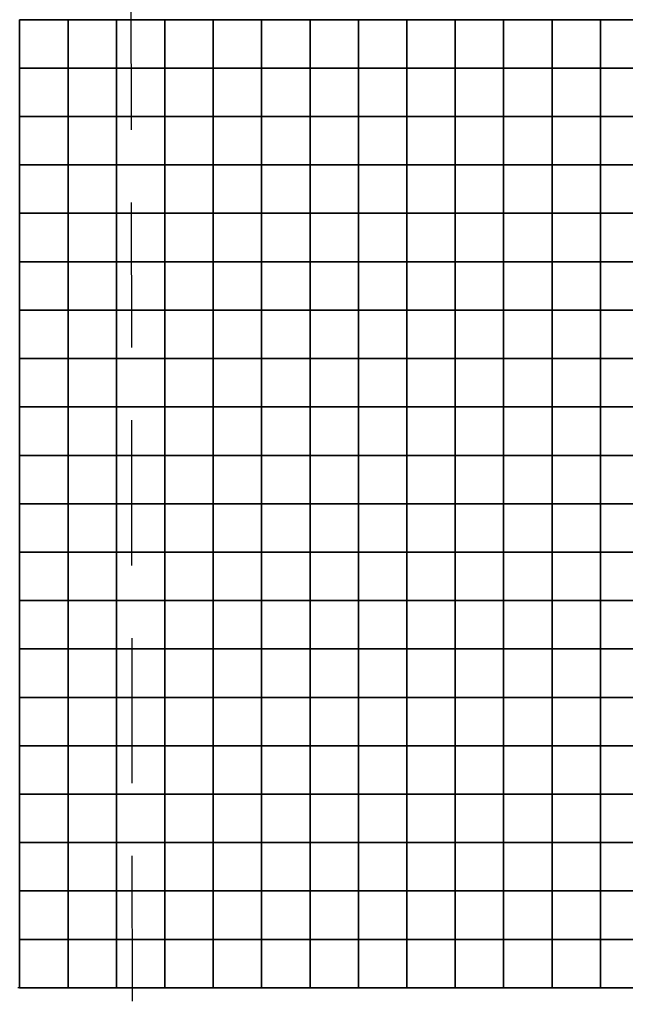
# Model space of a CAD drawing. Header units: millimetres. Extents: x -115474967 to 444143, y -74377 to 241828222.
# Tile 325 of 590: x -131158 to -130532, y 272635 to 273652. Entities that reach past the tile are written whole.
import ezdxf

# ---------------------------------------------------------------- set-up
doc = ezdxf.new("R2010")
doc.units = ezdxf.units.MM
doc.header["$MEASUREMENT"] = 0
doc.linetypes.add('2DASHED', pattern=[0.75, 0.5, -0.25])
for name, color, linetype in [('00-2 Fittings', 8, 'Continuous'), ('00-2 Walls', 4, 'Continuous'), ('00-3 Elev 02', 1, 'Continuous'), ('CEIL-PLAN', 7, 'Continuous')]:
    doc.layers.add(name, color=color, linetype=linetype)
doc.layers.add('0_cons_01', color=40, linetype='Continuous', lineweight=0, plot=False)

# ---------------------------------------------------------------- blocks, each defined once
blk = doc.blocks.new('1')
at = {"layer": '00-2 Fittings', "color": 9, "true_color": 0xc7c8ca}
for points in [[(-130052.3, 275210.3), (-130052.3, 275160.3), (-130102.3, 275160.3), (-130102.3, 275210.3)], [(-130002.3, 275210.3), (-130002.3, 275160.3), (-130052.3, 275160.3), (-130052.3, 275210.3)], [(-129952.3, 275210.3), (-129952.3, 275160.3), (-130002.3, 275160.3), (-130002.3, 275210.3)], [(-129902.3, 275210.3), (-129902.3, 275160.3), (-129952.3, 275160.3), (-129952.3, 275210.3)], [(-129852.3, 275210.3), (-129852.3, 275160.3), (-129902.3, 275160.3), (-129902.3, 275210.3)], [(-129802.3, 275210.3), (-129802.3, 275160.3), (-129852.3, 275160.3), (-129852.3, 275210.3)], [(-129752.3, 275210.3), (-129752.3, 275160.3), (-129802.3, 275160.3), (-129802.3, 275210.3)], [(-129702.3, 275210.3), (-129702.3, 275160.3), (-129752.3, 275160.3), (-129752.3, 275210.3)], [(-129652.3, 275210.3), (-129652.3, 275160.3), (-129702.3, 275160.3), (-129702.3, 275210.3)], [(-129602.3, 275210.3), (-129602.3, 275160.3), (-129652.3, 275160.3), (-129652.3, 275210.3)], [(-129552.3, 275210.3), (-129552.3, 275160.3), (-129602.3, 275160.3), (-129602.3, 275210.3)], [(-129502.3, 275210.3), (-129502.3, 275160.3), (-129552.3, 275160.3), (-129552.3, 275210.3)], [(-129452.3, 275210.3), (-129452.3, 275160.3), (-129502.3, 275160.3), (-129502.3, 275210.3)], [(-129402.3, 275210.3), (-129402.3, 275160.3), (-129452.3, 275160.3), (-129452.3, 275210.3)], [(-129352.3, 275210.3), (-129352.3, 275160.3), (-129402.3, 275160.3), (-129402.3, 275210.3)], [(-129302.3, 275210.3), (-129302.3, 275160.3), (-129352.3, 275160.3), (-129352.3, 275210.3)], [(-129252.3, 275210.3), (-129252.3, 275160.3), (-129302.3, 275160.3), (-129302.3, 275210.3)], [(-129202.3, 275210.3), (-129202.3, 275160.3), (-129252.3, 275160.3), (-129252.3, 275210.3)], [(-129152.3, 275210.3), (-129152.3, 275160.3), (-129202.3, 275160.3), (-129202.3, 275210.3)], [(-129102.3, 275210.3), (-129102.3, 275160.3), (-129152.3, 275160.3), (-129152.3, 275210.3)], [(-130052.3, 275160.3), (-130052.3, 275110.3), (-130102.3, 275110.3), (-130102.3, 275160.3)], [(-130002.3, 275160.3), (-130002.3, 275110.3), (-130052.3, 275110.3), (-130052.3, 275160.3)], [(-129952.3, 275160.3), (-129952.3, 275110.3), (-130002.3, 275110.3), (-130002.3, 275160.3)], [(-129902.3, 275160.3), (-129902.3, 275110.3), (-129952.3, 275110.3), (-129952.3, 275160.3)], [(-129852.3, 275160.3), (-129852.3, 275110.3), (-129902.3, 275110.3), (-129902.3, 275160.3)], [(-129802.3, 275160.3), (-129802.3, 275110.3), (-129852.3, 275110.3), (-129852.3, 275160.3)], [(-129752.3, 275160.3), (-129752.3, 275110.3), (-129802.3, 275110.3), (-129802.3, 275160.3)], [(-129702.3, 275160.3), (-129702.3, 275110.3), (-129752.3, 275110.3), (-129752.3, 275160.3)], [(-129652.3, 275160.3), (-129652.3, 275110.3), (-129702.3, 275110.3), (-129702.3, 275160.3)], [(-129602.3, 275160.3), (-129602.3, 275110.3), (-129652.3, 275110.3), (-129652.3, 275160.3)], [(-129552.3, 275160.3), (-129552.3, 275110.3), (-129602.3, 275110.3), (-129602.3, 275160.3)], [(-129502.3, 275160.3), (-129502.3, 275110.3), (-129552.3, 275110.3), (-129552.3, 275160.3)], [(-129452.3, 275160.3), (-129452.3, 275110.3), (-129502.3, 275110.3), (-129502.3, 275160.3)], [(-129402.3, 275160.3), (-129402.3, 275110.3), (-129452.3, 275110.3), (-129452.3, 275160.3)], [(-129352.3, 275160.3), (-129352.3, 275110.3), (-129402.3, 275110.3), (-129402.3, 275160.3)], [(-129302.3, 275160.3), (-129302.3, 275110.3), (-129352.3, 275110.3), (-129352.3, 275160.3)], [(-129252.3, 275160.3), (-129252.3, 275110.3), (-129302.3, 275110.3), (-129302.3, 275160.3)], [(-129202.3, 275160.3), (-129202.3, 275110.3), (-129252.3, 275110.3), (-129252.3, 275160.3)], [(-129152.3, 275160.3), (-129152.3, 275110.3), (-129202.3, 275110.3), (-129202.3, 275160.3)], [(-129102.3, 275160.3), (-129102.3, 275110.3), (-129152.3, 275110.3), (-129152.3, 275160.3)], [(-130052.3, 275110.3), (-130052.3, 275060.3), (-130102.3, 275060.3), (-130102.3, 275110.3)], [(-130002.3, 275110.3), (-130002.3, 275060.3), (-130052.3, 275060.3), (-130052.3, 275110.3)], [(-129952.3, 275110.3), (-129952.3, 275060.3), (-130002.3, 275060.3), (-130002.3, 275110.3)], [(-129902.3, 275110.3), (-129902.3, 275060.3), (-129952.3, 275060.3), (-129952.3, 275110.3)], [(-129852.3, 275110.3), (-129852.3, 275060.3), (-129902.3, 275060.3), (-129902.3, 275110.3)], [(-129802.3, 275110.3), (-129802.3, 275060.3), (-129852.3, 275060.3), (-129852.3, 275110.3)], [(-129752.3, 275110.3), (-129752.3, 275060.3), (-129802.3, 275060.3), (-129802.3, 275110.3)], [(-129702.3, 275110.3), (-129702.3, 275060.3), (-129752.3, 275060.3), (-129752.3, 275110.3)], [(-129652.3, 275110.3), (-129652.3, 275060.3), (-129702.3, 275060.3), (-129702.3, 275110.3)], [(-129602.3, 275110.3), (-129602.3, 275060.3), (-129652.3, 275060.3), (-129652.3, 275110.3)], [(-129552.3, 275110.3), (-129552.3, 275060.3), (-129602.3, 275060.3), (-129602.3, 275110.3)], [(-129502.3, 275110.3), (-129502.3, 275060.3), (-129552.3, 275060.3), (-129552.3, 275110.3)], [(-129452.3, 275110.3), (-129452.3, 275060.3), (-129502.3, 275060.3), (-129502.3, 275110.3)], [(-129402.3, 275110.3), (-129402.3, 275060.3), (-129452.3, 275060.3), (-129452.3, 275110.3)], [(-129352.3, 275110.3), (-129352.3, 275060.3), (-129402.3, 275060.3), (-129402.3, 275110.3)], [(-129302.3, 275110.3), (-129302.3, 275060.3), (-129352.3, 275060.3), (-129352.3, 275110.3)], [(-129252.3, 275110.3), (-129252.3, 275060.3), (-129302.3, 275060.3), (-129302.3, 275110.3)], [(-129202.3, 275110.3), (-129202.3, 275060.3), (-129252.3, 275060.3), (-129252.3, 275110.3)], [(-129152.3, 275110.3), (-129152.3, 275060.3), (-129202.3, 275060.3), (-129202.3, 275110.3)], [(-129102.3, 275110.3), (-129102.3, 275060.3), (-129152.3, 275060.3), (-129152.3, 275110.3)], [(-130052.3, 275060.3), (-130052.3, 275010.3), (-130102.3, 275010.3), (-130102.3, 275060.3)], [(-130002.3, 275060.3), (-130002.3, 275010.3), (-130052.3, 275010.3), (-130052.3, 275060.3)], [(-129952.3, 275060.3), (-129952.3, 275010.3), (-130002.3, 275010.3), (-130002.3, 275060.3)], [(-129902.3, 275060.3), (-129902.3, 275010.3), (-129952.3, 275010.3), (-129952.3, 275060.3)], [(-129852.3, 275060.3), (-129852.3, 275010.3), (-129902.3, 275010.3), (-129902.3, 275060.3)], [(-129802.3, 275060.3), (-129802.3, 275010.3), (-129852.3, 275010.3), (-129852.3, 275060.3)], [(-129752.3, 275060.3), (-129752.3, 275010.3), (-129802.3, 275010.3), (-129802.3, 275060.3)], [(-129702.3, 275060.3), (-129702.3, 275010.3), (-129752.3, 275010.3), (-129752.3, 275060.3)], [(-129652.3, 275060.3), (-129652.3, 275010.3), (-129702.3, 275010.3), (-129702.3, 275060.3)], [(-129602.3, 275060.3), (-129602.3, 275010.3), (-129652.3, 275010.3), (-129652.3, 275060.3)], [(-129552.3, 275060.3), (-129552.3, 275010.3), (-129602.3, 275010.3), (-129602.3, 275060.3)], [(-129502.3, 275060.3), (-129502.3, 275010.3), (-129552.3, 275010.3), (-129552.3, 275060.3)], [(-129452.3, 275060.3), (-129452.3, 275010.3), (-129502.3, 275010.3), (-129502.3, 275060.3)], [(-129402.3, 275060.3), (-129402.3, 275010.3), (-129452.3, 275010.3), (-129452.3, 275060.3)], [(-129352.3, 275060.3), (-129352.3, 275010.3), (-129402.3, 275010.3), (-129402.3, 275060.3)], [(-129302.3, 275060.3), (-129302.3, 275010.3), (-129352.3, 275010.3), (-129352.3, 275060.3)], [(-129252.3, 275060.3), (-129252.3, 275010.3), (-129302.3, 275010.3), (-129302.3, 275060.3)], [(-129202.3, 275060.3), (-129202.3, 275010.3), (-129252.3, 275010.3), (-129252.3, 275060.3)], [(-129152.3, 275060.3), (-129152.3, 275010.3), (-129202.3, 275010.3), (-129202.3, 275060.3)], [(-129102.3, 275060.3), (-129102.3, 275010.3), (-129152.3, 275010.3), (-129152.3, 275060.3)], [(-130052.3, 275010.3), (-130052.3, 274960.3), (-130102.3, 274960.3), (-130102.3, 275010.3)], [(-130002.3, 275010.3), (-130002.3, 274960.3), (-130052.3, 274960.3), (-130052.3, 275010.3)], [(-129952.3, 275010.3), (-129952.3, 274960.3), (-130002.3, 274960.3), (-130002.3, 275010.3)], [(-129902.3, 275010.3), (-129902.3, 274960.3), (-129952.3, 274960.3), (-129952.3, 275010.3)], [(-129852.3, 275010.3), (-129852.3, 274960.3), (-129902.3, 274960.3), (-129902.3, 275010.3)], [(-129802.3, 275010.3), (-129802.3, 274960.3), (-129852.3, 274960.3), (-129852.3, 275010.3)], [(-129752.3, 275010.3), (-129752.3, 274960.3), (-129802.3, 274960.3), (-129802.3, 275010.3)], [(-129702.3, 275010.3), (-129702.3, 274960.3), (-129752.3, 274960.3), (-129752.3, 275010.3)], [(-129652.3, 275010.3), (-129652.3, 274960.3), (-129702.3, 274960.3), (-129702.3, 275010.3)], [(-129602.3, 275010.3), (-129602.3, 274960.3), (-129652.3, 274960.3), (-129652.3, 275010.3)], [(-129552.3, 275010.3), (-129552.3, 274960.3), (-129602.3, 274960.3), (-129602.3, 275010.3)], [(-129502.3, 275010.3), (-129502.3, 274960.3), (-129552.3, 274960.3), (-129552.3, 275010.3)], [(-129452.3, 275010.3), (-129452.3, 274960.3), (-129502.3, 274960.3), (-129502.3, 275010.3)], [(-129402.3, 275010.3), (-129402.3, 274960.3), (-129452.3, 274960.3), (-129452.3, 275010.3)], [(-129352.3, 275010.3), (-129352.3, 274960.3), (-129402.3, 274960.3), (-129402.3, 275010.3)], [(-129302.3, 275010.3), (-129302.3, 274960.3), (-129352.3, 274960.3), (-129352.3, 275010.3)], [(-129252.3, 275010.3), (-129252.3, 274960.3), (-129302.3, 274960.3), (-129302.3, 275010.3)], [(-129202.3, 275010.3), (-129202.3, 274960.3), (-129252.3, 274960.3), (-129252.3, 275010.3)], [(-129152.3, 275010.3), (-129152.3, 274960.3), (-129202.3, 274960.3), (-129202.3, 275010.3)], [(-129102.3, 275010.3), (-129102.3, 274960.3), (-129152.3, 274960.3), (-129152.3, 275010.3)], [(-130052.3, 274960.3), (-130052.3, 274910.3), (-130102.3, 274910.3), (-130102.3, 274960.3)], [(-130002.3, 274960.3), (-130002.3, 274910.3), (-130052.3, 274910.3), (-130052.3, 274960.3)], [(-129952.3, 274960.3), (-129952.3, 274910.3), (-130002.3, 274910.3), (-130002.3, 274960.3)], [(-129902.3, 274960.3), (-129902.3, 274910.3), (-129952.3, 274910.3), (-129952.3, 274960.3)], [(-129852.3, 274960.3), (-129852.3, 274910.3), (-129902.3, 274910.3), (-129902.3, 274960.3)], [(-129802.3, 274960.3), (-129802.3, 274910.3), (-129852.3, 274910.3), (-129852.3, 274960.3)], [(-129752.3, 274960.3), (-129752.3, 274910.3), (-129802.3, 274910.3), (-129802.3, 274960.3)], [(-129702.3, 274960.3), (-129702.3, 274910.3), (-129752.3, 274910.3), (-129752.3, 274960.3)], [(-129652.3, 274960.3), (-129652.3, 274910.3), (-129702.3, 274910.3), (-129702.3, 274960.3)], [(-129602.3, 274960.3), (-129602.3, 274910.3), (-129652.3, 274910.3), (-129652.3, 274960.3)], [(-129552.3, 274960.3), (-129552.3, 274910.3), (-129602.3, 274910.3), (-129602.3, 274960.3)], [(-129502.3, 274960.3), (-129502.3, 274910.3), (-129552.3, 274910.3), (-129552.3, 274960.3)], [(-129452.3, 274960.3), (-129452.3, 274910.3), (-129502.3, 274910.3), (-129502.3, 274960.3)], [(-129402.3, 274960.3), (-129402.3, 274910.3), (-129452.3, 274910.3), (-129452.3, 274960.3)], [(-129352.3, 274960.3), (-129352.3, 274910.3), (-129402.3, 274910.3), (-129402.3, 274960.3)], [(-129302.3, 274960.3), (-129302.3, 274910.3), (-129352.3, 274910.3), (-129352.3, 274960.3)], [(-129252.3, 274960.3), (-129252.3, 274910.3), (-129302.3, 274910.3), (-129302.3, 274960.3)], [(-129202.3, 274960.3), (-129202.3, 274910.3), (-129252.3, 274910.3), (-129252.3, 274960.3)], [(-129152.3, 274960.3), (-129152.3, 274910.3), (-129202.3, 274910.3), (-129202.3, 274960.3)], [(-129102.3, 274960.3), (-129102.3, 274910.3), (-129152.3, 274910.3), (-129152.3, 274960.3)], [(-130052.3, 274910.3), (-130052.3, 274860.3), (-130102.3, 274860.3), (-130102.3, 274910.3)], [(-130002.3, 274910.3), (-130002.3, 274860.3), (-130052.3, 274860.3), (-130052.3, 274910.3)], [(-129952.3, 274910.3), (-129952.3, 274860.3), (-130002.3, 274860.3), (-130002.3, 274910.3)], [(-129902.3, 274910.3), (-129902.3, 274860.3), (-129952.3, 274860.3), (-129952.3, 274910.3)], [(-129852.3, 274910.3), (-129852.3, 274860.3), (-129902.3, 274860.3), (-129902.3, 274910.3)], [(-129802.3, 274910.3), (-129802.3, 274860.3), (-129852.3, 274860.3), (-129852.3, 274910.3)], [(-129752.3, 274910.3), (-129752.3, 274860.3), (-129802.3, 274860.3), (-129802.3, 274910.3)], [(-129702.3, 274910.3), (-129702.3, 274860.3), (-129752.3, 274860.3), (-129752.3, 274910.3)], [(-129652.3, 274910.3), (-129652.3, 274860.3), (-129702.3, 274860.3), (-129702.3, 274910.3)], [(-129602.3, 274910.3), (-129602.3, 274860.3), (-129652.3, 274860.3), (-129652.3, 274910.3)], [(-129552.3, 274910.3), (-129552.3, 274860.3), (-129602.3, 274860.3), (-129602.3, 274910.3)], [(-129502.3, 274910.3), (-129502.3, 274860.3), (-129552.3, 274860.3), (-129552.3, 274910.3)], [(-129452.3, 274910.3), (-129452.3, 274860.3), (-129502.3, 274860.3), (-129502.3, 274910.3)], [(-129402.3, 274910.3), (-129402.3, 274860.3), (-129452.3, 274860.3), (-129452.3, 274910.3)], [(-129352.3, 274910.3), (-129352.3, 274860.3), (-129402.3, 274860.3), (-129402.3, 274910.3)], [(-129302.3, 274910.3), (-129302.3, 274860.3), (-129352.3, 274860.3), (-129352.3, 274910.3)], [(-129252.3, 274910.3), (-129252.3, 274860.3), (-129302.3, 274860.3), (-129302.3, 274910.3)], [(-129202.3, 274910.3), (-129202.3, 274860.3), (-129252.3, 274860.3), (-129252.3, 274910.3)], [(-129152.3, 274910.3), (-129152.3, 274860.3), (-129202.3, 274860.3), (-129202.3, 274910.3)], [(-129102.3, 274910.3), (-129102.3, 274860.3), (-129152.3, 274860.3), (-129152.3, 274910.3)], [(-130052.3, 274860.3), (-130052.3, 274810.3), (-130102.3, 274810.3), (-130102.3, 274860.3)], [(-130002.3, 274860.3), (-130002.3, 274810.3), (-130052.3, 274810.3), (-130052.3, 274860.3)], [(-129952.3, 274860.3), (-129952.3, 274810.3), (-130002.3, 274810.3), (-130002.3, 274860.3)], [(-129902.3, 274860.3), (-129902.3, 274810.3), (-129952.3, 274810.3), (-129952.3, 274860.3)], [(-129852.3, 274860.3), (-129852.3, 274810.3), (-129902.3, 274810.3), (-129902.3, 274860.3)], [(-129802.3, 274860.3), (-129802.3, 274810.3), (-129852.3, 274810.3), (-129852.3, 274860.3)], [(-129752.3, 274860.3), (-129752.3, 274810.3), (-129802.3, 274810.3), (-129802.3, 274860.3)], [(-129702.3, 274860.3), (-129702.3, 274810.3), (-129752.3, 274810.3), (-129752.3, 274860.3)], [(-129652.3, 274860.3), (-129652.3, 274810.3), (-129702.3, 274810.3), (-129702.3, 274860.3)], [(-129602.3, 274860.3), (-129602.3, 274810.3), (-129652.3, 274810.3), (-129652.3, 274860.3)], [(-129552.3, 274860.3), (-129552.3, 274810.3), (-129602.3, 274810.3), (-129602.3, 274860.3)], [(-129502.3, 274860.3), (-129502.3, 274810.3), (-129552.3, 274810.3), (-129552.3, 274860.3)], [(-129452.3, 274860.3), (-129452.3, 274810.3), (-129502.3, 274810.3), (-129502.3, 274860.3)], [(-129402.3, 274860.3), (-129402.3, 274810.3), (-129452.3, 274810.3), (-129452.3, 274860.3)], [(-129352.3, 274860.3), (-129352.3, 274810.3), (-129402.3, 274810.3), (-129402.3, 274860.3)], [(-129302.3, 274860.3), (-129302.3, 274810.3), (-129352.3, 274810.3), (-129352.3, 274860.3)], [(-129252.3, 274860.3), (-129252.3, 274810.3), (-129302.3, 274810.3), (-129302.3, 274860.3)], [(-129202.3, 274860.3), (-129202.3, 274810.3), (-129252.3, 274810.3), (-129252.3, 274860.3)], [(-129152.3, 274860.3), (-129152.3, 274810.3), (-129202.3, 274810.3), (-129202.3, 274860.3)], [(-129102.3, 274860.3), (-129102.3, 274810.3), (-129152.3, 274810.3), (-129152.3, 274860.3)], [(-130052.3, 274810.3), (-130052.3, 274760.3), (-130102.3, 274760.3), (-130102.3, 274810.3)], [(-130002.3, 274810.3), (-130002.3, 274760.3), (-130052.3, 274760.3), (-130052.3, 274810.3)], [(-129952.3, 274810.3), (-129952.3, 274760.3), (-130002.3, 274760.3), (-130002.3, 274810.3)], [(-129902.3, 274810.3), (-129902.3, 274760.3), (-129952.3, 274760.3), (-129952.3, 274810.3)], [(-129852.3, 274810.3), (-129852.3, 274760.3), (-129902.3, 274760.3), (-129902.3, 274810.3)], [(-129802.3, 274810.3), (-129802.3, 274760.3), (-129852.3, 274760.3), (-129852.3, 274810.3)], [(-129752.3, 274810.3), (-129752.3, 274760.3), (-129802.3, 274760.3), (-129802.3, 274810.3)], [(-129702.3, 274810.3), (-129702.3, 274760.3), (-129752.3, 274760.3), (-129752.3, 274810.3)], [(-129652.3, 274810.3), (-129652.3, 274760.3), (-129702.3, 274760.3), (-129702.3, 274810.3)], [(-129602.3, 274810.3), (-129602.3, 274760.3), (-129652.3, 274760.3), (-129652.3, 274810.3)], [(-129552.3, 274810.3), (-129552.3, 274760.3), (-129602.3, 274760.3), (-129602.3, 274810.3)], [(-129502.3, 274810.3), (-129502.3, 274760.3), (-129552.3, 274760.3), (-129552.3, 274810.3)], [(-129452.3, 274810.3), (-129452.3, 274760.3), (-129502.3, 274760.3), (-129502.3, 274810.3)], [(-129402.3, 274810.3), (-129402.3, 274760.3), (-129452.3, 274760.3), (-129452.3, 274810.3)], [(-129352.3, 274810.3), (-129352.3, 274760.3), (-129402.3, 274760.3), (-129402.3, 274810.3)], [(-129302.3, 274810.3), (-129302.3, 274760.3), (-129352.3, 274760.3), (-129352.3, 274810.3)], [(-129252.3, 274810.3), (-129252.3, 274760.3), (-129302.3, 274760.3), (-129302.3, 274810.3)], [(-129202.3, 274810.3), (-129202.3, 274760.3), (-129252.3, 274760.3), (-129252.3, 274810.3)], [(-129152.3, 274810.3), (-129152.3, 274760.3), (-129202.3, 274760.3), (-129202.3, 274810.3)], [(-129102.3, 274810.3), (-129102.3, 274760.3), (-129152.3, 274760.3), (-129152.3, 274810.3)], [(-130052.3, 274760.3), (-130052.3, 274710.3), (-130102.3, 274710.3), (-130102.3, 274760.3)], [(-130002.3, 274760.3), (-130002.3, 274710.3), (-130052.3, 274710.3), (-130052.3, 274760.3)], [(-129952.3, 274760.3), (-129952.3, 274710.3), (-130002.3, 274710.3), (-130002.3, 274760.3)], [(-129902.3, 274760.3), (-129902.3, 274710.3), (-129952.3, 274710.3), (-129952.3, 274760.3)], [(-129852.3, 274760.3), (-129852.3, 274710.3), (-129902.3, 274710.3), (-129902.3, 274760.3)], [(-129802.3, 274760.3), (-129802.3, 274710.3), (-129852.3, 274710.3), (-129852.3, 274760.3)], [(-129752.3, 274760.3), (-129752.3, 274710.3), (-129802.3, 274710.3), (-129802.3, 274760.3)], [(-129702.3, 274760.3), (-129702.3, 274710.3), (-129752.3, 274710.3), (-129752.3, 274760.3)], [(-129652.3, 274760.3), (-129652.3, 274710.3), (-129702.3, 274710.3), (-129702.3, 274760.3)], [(-129602.3, 274760.3), (-129602.3, 274710.3), (-129652.3, 274710.3), (-129652.3, 274760.3)], [(-129552.3, 274760.3), (-129552.3, 274710.3), (-129602.3, 274710.3), (-129602.3, 274760.3)], [(-129502.3, 274760.3), (-129502.3, 274710.3), (-129552.3, 274710.3), (-129552.3, 274760.3)], [(-129452.3, 274760.3), (-129452.3, 274710.3), (-129502.3, 274710.3), (-129502.3, 274760.3)], [(-129402.3, 274760.3), (-129402.3, 274710.3), (-129452.3, 274710.3), (-129452.3, 274760.3)], [(-129352.3, 274760.3), (-129352.3, 274710.3), (-129402.3, 274710.3), (-129402.3, 274760.3)], [(-129302.3, 274760.3), (-129302.3, 274710.3), (-129352.3, 274710.3), (-129352.3, 274760.3)], [(-129252.3, 274760.3), (-129252.3, 274710.3), (-129302.3, 274710.3), (-129302.3, 274760.3)], [(-129202.3, 274760.3), (-129202.3, 274710.3), (-129252.3, 274710.3), (-129252.3, 274760.3)], [(-129152.3, 274760.3), (-129152.3, 274710.3), (-129202.3, 274710.3), (-129202.3, 274760.3)], [(-129102.3, 274760.3), (-129102.3, 274710.3), (-129152.3, 274710.3), (-129152.3, 274760.3)], [(-130052.3, 274710.3), (-130052.3, 274660.3), (-130102.3, 274660.3), (-130102.3, 274710.3)], [(-130002.3, 274710.3), (-130002.3, 274660.3), (-130052.3, 274660.3), (-130052.3, 274710.3)], [(-129952.3, 274710.3), (-129952.3, 274660.3), (-130002.3, 274660.3), (-130002.3, 274710.3)], [(-129902.3, 274710.3), (-129902.3, 274660.3), (-129952.3, 274660.3), (-129952.3, 274710.3)], [(-129852.3, 274710.3), (-129852.3, 274660.3), (-129902.3, 274660.3), (-129902.3, 274710.3)], [(-129802.3, 274710.3), (-129802.3, 274660.3), (-129852.3, 274660.3), (-129852.3, 274710.3)], [(-129752.3, 274710.3), (-129752.3, 274660.3), (-129802.3, 274660.3), (-129802.3, 274710.3)], [(-129702.3, 274710.3), (-129702.3, 274660.3), (-129752.3, 274660.3), (-129752.3, 274710.3)], [(-129652.3, 274710.3), (-129652.3, 274660.3), (-129702.3, 274660.3), (-129702.3, 274710.3)], [(-129602.3, 274710.3), (-129602.3, 274660.3), (-129652.3, 274660.3), (-129652.3, 274710.3)], [(-129552.3, 274710.3), (-129552.3, 274660.3), (-129602.3, 274660.3), (-129602.3, 274710.3)], [(-129502.3, 274710.3), (-129502.3, 274660.3), (-129552.3, 274660.3), (-129552.3, 274710.3)], [(-129452.3, 274710.3), (-129452.3, 274660.3), (-129502.3, 274660.3), (-129502.3, 274710.3)], [(-129402.3, 274710.3), (-129402.3, 274660.3), (-129452.3, 274660.3), (-129452.3, 274710.3)], [(-129352.3, 274710.3), (-129352.3, 274660.3), (-129402.3, 274660.3), (-129402.3, 274710.3)], [(-129302.3, 274710.3), (-129302.3, 274660.3), (-129352.3, 274660.3), (-129352.3, 274710.3)], [(-129252.3, 274710.3), (-129252.3, 274660.3), (-129302.3, 274660.3), (-129302.3, 274710.3)], [(-129202.3, 274710.3), (-129202.3, 274660.3), (-129252.3, 274660.3), (-129252.3, 274710.3)], [(-129152.3, 274710.3), (-129152.3, 274660.3), (-129202.3, 274660.3), (-129202.3, 274710.3)], [(-129102.3, 274710.3), (-129102.3, 274660.3), (-129152.3, 274660.3), (-129152.3, 274710.3)], [(-130052.3, 274660.3), (-130052.3, 274610.3), (-130102.3, 274610.3), (-130102.3, 274660.3)], [(-130002.3, 274660.3), (-130002.3, 274610.3), (-130052.3, 274610.3), (-130052.3, 274660.3)], [(-129952.3, 274660.3), (-129952.3, 274610.3), (-130002.3, 274610.3), (-130002.3, 274660.3)], [(-129902.3, 274660.3), (-129902.3, 274610.3), (-129952.3, 274610.3), (-129952.3, 274660.3)], [(-129852.3, 274660.3), (-129852.3, 274610.3), (-129902.3, 274610.3), (-129902.3, 274660.3)], [(-129802.3, 274660.3), (-129802.3, 274610.3), (-129852.3, 274610.3), (-129852.3, 274660.3)], [(-129752.3, 274660.3), (-129752.3, 274610.3), (-129802.3, 274610.3), (-129802.3, 274660.3)], [(-129702.3, 274660.3), (-129702.3, 274610.3), (-129752.3, 274610.3), (-129752.3, 274660.3)], [(-129652.3, 274660.3), (-129652.3, 274610.3), (-129702.3, 274610.3), (-129702.3, 274660.3)], [(-129602.3, 274660.3), (-129602.3, 274610.3), (-129652.3, 274610.3), (-129652.3, 274660.3)], [(-129552.3, 274660.3), (-129552.3, 274610.3), (-129602.3, 274610.3), (-129602.3, 274660.3)], [(-129502.3, 274660.3), (-129502.3, 274610.3), (-129552.3, 274610.3), (-129552.3, 274660.3)], [(-129452.3, 274660.3), (-129452.3, 274610.3), (-129502.3, 274610.3), (-129502.3, 274660.3)], [(-129402.3, 274660.3), (-129402.3, 274610.3), (-129452.3, 274610.3), (-129452.3, 274660.3)], [(-129352.3, 274660.3), (-129352.3, 274610.3), (-129402.3, 274610.3), (-129402.3, 274660.3)], [(-129302.3, 274660.3), (-129302.3, 274610.3), (-129352.3, 274610.3), (-129352.3, 274660.3)], [(-129252.3, 274660.3), (-129252.3, 274610.3), (-129302.3, 274610.3), (-129302.3, 274660.3)], [(-129202.3, 274660.3), (-129202.3, 274610.3), (-129252.3, 274610.3), (-129252.3, 274660.3)], [(-129152.3, 274660.3), (-129152.3, 274610.3), (-129202.3, 274610.3), (-129202.3, 274660.3)], [(-129102.3, 274660.3), (-129102.3, 274610.3), (-129152.3, 274610.3), (-129152.3, 274660.3)], [(-130052.3, 274610.3), (-130052.3, 274560.3), (-130102.3, 274560.3), (-130102.3, 274610.3)], [(-130002.3, 274610.3), (-130002.3, 274560.3), (-130052.3, 274560.3), (-130052.3, 274610.3)], [(-129952.3, 274610.3), (-129952.3, 274560.3), (-130002.3, 274560.3), (-130002.3, 274610.3)], [(-129902.3, 274610.3), (-129902.3, 274560.3), (-129952.3, 274560.3), (-129952.3, 274610.3)], [(-129852.3, 274610.3), (-129852.3, 274560.3), (-129902.3, 274560.3), (-129902.3, 274610.3)], [(-129802.3, 274610.3), (-129802.3, 274560.3), (-129852.3, 274560.3), (-129852.3, 274610.3)], [(-129752.3, 274610.3), (-129752.3, 274560.3), (-129802.3, 274560.3), (-129802.3, 274610.3)], [(-129702.3, 274610.3), (-129702.3, 274560.3), (-129752.3, 274560.3), (-129752.3, 274610.3)], [(-129652.3, 274610.3), (-129652.3, 274560.3), (-129702.3, 274560.3), (-129702.3, 274610.3)], [(-129602.3, 274610.3), (-129602.3, 274560.3), (-129652.3, 274560.3), (-129652.3, 274610.3)], [(-129552.3, 274610.3), (-129552.3, 274560.3), (-129602.3, 274560.3), (-129602.3, 274610.3)], [(-129502.3, 274610.3), (-129502.3, 274560.3), (-129552.3, 274560.3), (-129552.3, 274610.3)], [(-129452.3, 274610.3), (-129452.3, 274560.3), (-129502.3, 274560.3), (-129502.3, 274610.3)], [(-129402.3, 274610.3), (-129402.3, 274560.3), (-129452.3, 274560.3), (-129452.3, 274610.3)], [(-129352.3, 274610.3), (-129352.3, 274560.3), (-129402.3, 274560.3), (-129402.3, 274610.3)], [(-129302.3, 274610.3), (-129302.3, 274560.3), (-129352.3, 274560.3), (-129352.3, 274610.3)], [(-129252.3, 274610.3), (-129252.3, 274560.3), (-129302.3, 274560.3), (-129302.3, 274610.3)], [(-129202.3, 274610.3), (-129202.3, 274560.3), (-129252.3, 274560.3), (-129252.3, 274610.3)], [(-129152.3, 274610.3), (-129152.3, 274560.3), (-129202.3, 274560.3), (-129202.3, 274610.3)], [(-129102.3, 274610.3), (-129102.3, 274560.3), (-129152.3, 274560.3), (-129152.3, 274610.3)]]:
    blk.add_lwpolyline(points, close=True, dxfattribs=at)
at = {"layer": '00-2 Walls'}
blk.add_line((-129102.3, 276760.3), (-129102.3, 274560.3), dxfattribs=at)
blk.add_lwpolyline([(-129102.3, 276758.4), (-129102.3, 274558.4)], dxfattribs=at)
at = {"layer": '00-3 Elev 02'}
for points in [[(-130052.3, 274910.3), (-130052.3, 275210.3), (-130102.3, 275210.3), (-130102.3, 274910.3)], [(-129752.3, 274910.3), (-129752.3, 275210.3), (-130052.3, 275210.3), (-130052.3, 274910.3)], [(-129452.3, 274910.3), (-129452.3, 275210.3), (-129752.3, 275210.3), (-129752.3, 274910.3)], [(-129152.3, 274910.3), (-129152.3, 275210.3), (-129452.3, 275210.3), (-129452.3, 274910.3)], [(-129102.3, 274910.3), (-129102.3, 275210.3), (-129152.3, 275210.3), (-129152.3, 274910.3)], [(-130052.3, 274610.3), (-130052.3, 274910.3), (-130102.3, 274910.3), (-130102.3, 274610.3)], [(-129752.3, 274610.3), (-129752.3, 274910.3), (-130052.3, 274910.3), (-130052.3, 274610.3)], [(-129452.3, 274610.3), (-129452.3, 274910.3), (-129752.3, 274910.3), (-129752.3, 274610.3)], [(-129152.3, 274610.3), (-129152.3, 274910.3), (-129452.3, 274910.3), (-129452.3, 274610.3)], [(-129102.3, 274610.3), (-129102.3, 274910.3), (-129152.3, 274910.3), (-129152.3, 274610.3)], [(-130052.3, 274560.3), (-130052.3, 274610.3), (-130102.3, 274610.3), (-130102.3, 274560.3)], [(-129752.3, 274560.3), (-129752.3, 274610.3), (-130052.3, 274610.3), (-130052.3, 274560.3)], [(-129452.3, 274560.3), (-129452.3, 274610.3), (-129752.3, 274610.3), (-129752.3, 274560.3)], [(-129152.3, 274560.3), (-129152.3, 274610.3), (-129452.3, 274610.3), (-129452.3, 274560.3)], [(-129102.3, 274560.3), (-129102.3, 274610.3), (-129152.3, 274610.3), (-129152.3, 274560.3)]]:
    blk.add_lwpolyline(points, close=True, dxfattribs=at)
at = {"layer": 'CEIL-PLAN', "color": 6, "linetype": '2DASHED', "ltscale": 300}
blk.add_lwpolyline([(-132163.6, 274673), (-128992.3, 274676.6)], dxfattribs=at)

msp = doc.modelspace()

# ---------------------------------------------------------------- block references
at = {"layer": '0_cons_01', "rotation": 270}
msp.add_blockref('1', (-405718.38371, 143549.44263), dxfattribs=at)

doc.saveas('drawing.dxf')
